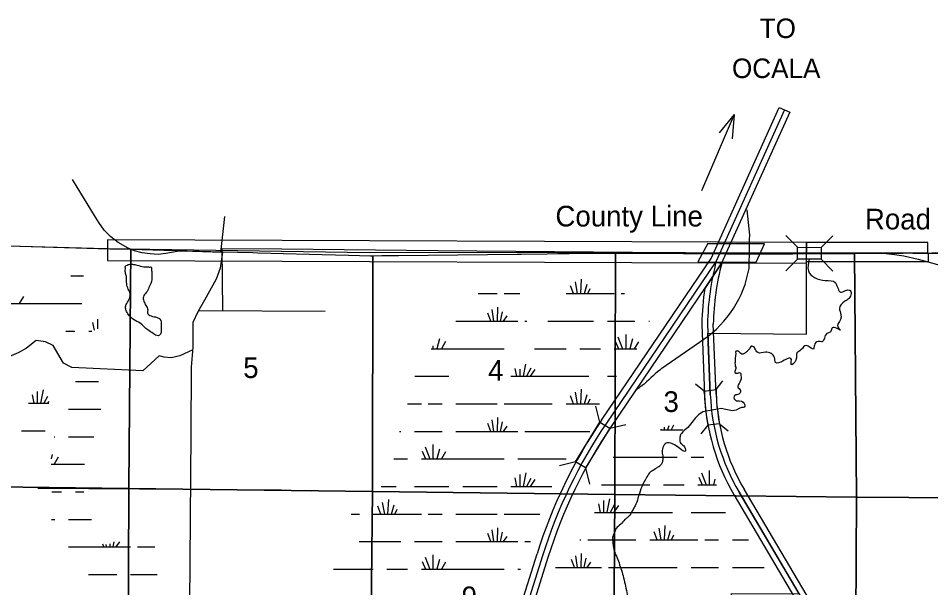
# Model space of a CAD drawing. Extents: x 380424 to 701066, y 1117407 to 1412949.
# Drawn here: x 513759 to 533631, y 1387886 to 1400287 of the extents above; entities that cross this region are included whole.
import ezdxf

# ---------------------------------------------------------------- set-up
doc = ezdxf.new("R2010")
doc.units = 0
for name, color, linetype in [('Bridges', 7, 'Continuous'), ('Bridges   Interstate', 7, 'Continuous'), ('Bridges and Drawbridges Local Roads', 7, 'Continuous'), ('Cities Incorporated Area', 7, 'Continuous'), ('County Boundary', 7, 'Continuous'), ('Interstate Divided Highway Outline and Fill', 7, 'Continuous'), ('Interstate Highway Center Lines', 7, 'Continuous'), ('Interstate Ramps', 7, 'Continuous'), ('Interstates Related Text', 7, 'Continuous'), ('Lakes and Ponds', 7, 'Continuous'), ('Local Roads Paved', 7, 'Continuous'), ('Local Roads Related Text', 7, 'Continuous'), ('Local Roads Unimproved', 7, 'Continuous'), ('Masks for Road Features', 7, 'Continuous'), ('Narrow River Creek and Branch and Slough', 7, 'Continuous'), ('Section Lines', 7, 'Continuous'), ('Section Numbers', 7, 'Continuous'), ('Swamps', 7, 'Continuous'), ('Township  and Range lines', 7, 'Continuous')]:
    doc.layers.add(name, color=color, linetype=linetype)

msp = doc.modelspace()

# ---------------------------------------------------------------- linework, layer by layer
at = {"layer": 'Bridges'}
msp.add_line((531241, 1395041), (531496, 1394783), dxfattribs=at)
at = {"layer": 'Bridges   Interstate'}
for p, q in [((528778, 1395383), (530007, 1395377)), ((528559, 1394984), (529827, 1394978)), ((528699, 1392170), (528510, 1392321)), ((528954, 1392200), (529104, 1392389)), ((528702, 1392091), (528702, 1392091)), ((528958, 1392102), (528958, 1392102)), ((526422, 1391491), (526337, 1391843)), ((526641, 1391358), (526993, 1391444)), ((529032, 1391454), (528777, 1391424)), ((529032, 1391454), (529221, 1391303)), ((528777, 1391424), (528627, 1391235)), ((525896, 1390627), (525544, 1390542)), ((526115, 1390494), (526200, 1390142))]:
    msp.add_line(p, q, dxfattribs=at)
msp.add_lwpolyline([(528702, 1392091), (528699, 1392170), (528954, 1392200), (528958, 1392102)], dxfattribs=at)
msp.add_lwpolyline([(526641, 1391358), (526115, 1390494), (525896, 1390627), (526422, 1391491)], close=True, dxfattribs=at)
for radius, end in [(4661, 190.5155), (4405, 190.7482)]:
    msp.add_arc((533360, 1392275), radius, 182.2569, end, dxfattribs=at)
at = {"layer": 'Bridges and Drawbridges Local Roads'}
for p, q in [((530731, 1395300), (530477, 1395558)), ((531243, 1395297), (531501, 1395551)), ((530729, 1395044), (530472, 1394790))]:
    msp.add_line(p, q, dxfattribs=at)
msp.add_lwpolyline([(531241, 1395041), (530729, 1395044), (530731, 1395300), (531243, 1395297)], close=True, dxfattribs=at)
at = {"layer": 'Cities Incorporated Area'}
for points in [[(528830, 1392097), (528778, 1393430), (530924, 1393406), (530924, 1395182), (531177, 1395181), (531365, 1395181), (535264, 1395165), (535263, 1393991), (539770, 1393991), (539777, 1395156), (542403, 1395155), (542384, 1384546), (555774, 1384527), (555774, 1389875), (554734, 1389890), (554727, 1390413), (553426, 1390420), (552873, 1389914), (552927, 1395153), (572400, 1395149)], [(519001, 1373755), (521574, 1379045), (522696, 1379043), (523025, 1379596), (524154, 1379596), (524154, 1380812), (526832, 1380817), (526844, 1382202), (528060, 1382202), (528061, 1383504), (529275, 1383505), (529270, 1384771), (530889, 1384771), (530889, 1385981), (529270, 1385981), (529290, 1387758), (530767, 1387752), (529457, 1389968)]]:
    msp.add_lwpolyline(points, dxfattribs=at)
msp.add_arc((533360, 1392275), 4533, 182.2569, 210.591, dxfattribs=at)
at = {"layer": 'County Boundary'}
msp.add_lwpolyline([(444709, 1396293), (446440, 1396285), (452102, 1396261), (457598, 1396176), (465384, 1396044), (465655, 1396044), (481571, 1395878), (501713, 1395620), (510342, 1395422), (515666, 1395275), (520926, 1395193), (525511, 1395188), (531177, 1395181), (531365, 1395181), (536977, 1395158), (542179, 1395155), (542521, 1395155), (587352, 1395146), (594829, 1395183), (611544, 1395147), (638076, 1395204)], dxfattribs=at)
at = {"layer": 'Interstate Divided Highway Outline and Fill'}
for p, q in [((528705, 1392092), (528705, 1392092)), ((528705, 1392092), (528705, 1392092)), ((528955, 1392101), (528955, 1392101)), ((528955, 1392101), (528955, 1392101)), ((529350, 1389905), (532253, 1384993)), ((532469, 1385120), (529565, 1390032)), ((524305, 1386218), (525056, 1388622)), ((525295, 1388547), (524543, 1386143))]:
    msp.add_line(p, q, dxfattribs=at)
for points in [[(526463, 1391538), (528851, 1395058), (530331, 1398346), (530559, 1398243)], [(530559, 1398243), (529070, 1394936), (526670, 1391398)], [(529079, 1394955), (529070, 1394936), (528711, 1394406)], [(528645, 1393633), (528645, 1393626), (528705, 1392092)], [(528955, 1392101), (528895, 1393636), (528895, 1393628)]]:
    msp.add_lwpolyline(points, dxfattribs=at)
for centre, radius, start, end in [((534597, 1393513), 5704, 165.3476, 178.838), ((534597, 1393513), 5954, 171.3676, 178.838), ((533360, 1392275), 4658, 182.2569, 210.591), ((533360, 1392275), 4408, 182.2569, 210.591), ((535645, 1385311), 11094, 145.8524, 162.635), ((535645, 1385311), 10844, 145.8524, 162.635)]:
    msp.add_arc(centre, radius, start, end, dxfattribs=at)
at = {"layer": 'Interstate Highway Center Lines'}
for p, q in [((528770, 1393631), (528830, 1392097)), ((529457, 1389968), (532361, 1385057)), ((525176, 1388584), (524424, 1386180))]:
    msp.add_line(p, q, dxfattribs=at)
msp.add_lwpolyline([(530445, 1398294), (528961, 1394997), (526567, 1391468)], dxfattribs=at)
for centre, radius, start, end in [((534597, 1393513), 5829, 165.244, 178.838), ((533360, 1392275), 4533, 182.2569, 210.591), ((535645, 1385311), 10969, 145.8524, 162.635)]:
    msp.add_arc(centre, radius, start, end, dxfattribs=at)
at = {"layer": 'Interstate Ramps'}
for p, q in [((529688, 1395564), (529631, 1396119)), ((529688, 1395565), (529688, 1395564)), ((527775, 1392668), (528687, 1393298)), ((527777, 1392670), (527775, 1392668)), ((527392, 1392321), (527396, 1392324))]:
    msp.add_line(p, q, dxfattribs=at)
for centre, radius, start, end in [((470206, 1396339), 59487, 358.55155, 359.25504), ((527344, 1395245), 2366, 304.6018, 350.024), ((531532, 1388144), 5880, 129.6845, 134.6979), ((529768, 1388923), 4147, 124.9642, 128.2796)]:
    msp.add_arc(centre, radius, start, end, dxfattribs=at)
at = {"layer": 'Interstates Related Text'}
for q in [(528635, 1396529), (529025, 1397790), (529308, 1397659)]:
    msp.add_line((529353, 1398193), q, dxfattribs=at)
at = {"layer": 'Lakes and Ponds'}
msp.add_line((516156, 1393840), (516160, 1393832), dxfattribs=at)
msp.add_spline([(516160, 1393832), (516106, 1393925), (516102, 1394025), (516153, 1394130), (516195, 1394242), (516180, 1394335), (516133, 1394444), (516118, 1394571), (516114, 1394664), (516091, 1394749), (516091, 1394854), (516090, 1394868), (516152, 1394922), (516244, 1394929), (516345, 1394914), (516491, 1394875), (516540, 1394873), (516574, 1394873), (516611, 1394870), (516627, 1394870), (516646, 1394870), (516662, 1394859), (516659, 1394833), (516662, 1394794), (516667, 1394745), (516669, 1394684), (516669, 1394596), (516605, 1394424), (516547, 1394312), (516485, 1394223), (516493, 1394130), (516539, 1394033), (516578, 1393936), (516574, 1393874), (516652, 1393805), (516783, 1393774), (516845, 1393735), (516872, 1393604), (516868, 1393487), (516857, 1393410), (516806, 1393375), (516698, 1393422), (516578, 1393499), (516412, 1393646), (516269, 1393727), (516156, 1393840)], degree=3, dxfattribs=at)
at = {"layer": 'Local Roads Paved'}
msp.add_line((517689, 1393927), (520440, 1393906), dxfattribs=at)
for points in [[(518204, 1395187), (517334, 1395212), (517219, 1395206), (516976, 1395164), (516804, 1395145), (516631, 1395155), (516458, 1395177), (516292, 1395222), (516155, 1395283), (515937, 1395401), (515777, 1395526), (515633, 1395676), (515512, 1395843), (515438, 1395958), (514943, 1396777)], [(518217, 1393923), (518203, 1395270), (519496, 1395263), (522896, 1395227), (527133, 1395191), (530593, 1395173), (532657, 1395161), (532838, 1395143), (533048, 1395113), (533355, 1395041), (533860, 1394902)], [(518204, 1395197), (518154, 1394842), (518069, 1394603), (517816, 1394145), (517668, 1393892), (517563, 1393660), (517563, 1393125), (517528, 1392688), (517514, 1391246), (517486, 1387536), (517404, 1379706), (517289, 1367298), (517256, 1362220)], [(517558, 1393069), (517275, 1392935), (517092, 1392893), (516937, 1392907), (516824, 1392935), (516473, 1392611), (514925, 1392681), (514743, 1392780), (514517, 1393160), (514349, 1393244), (514152, 1393273), (513941, 1393104), (513758, 1393005), (513603, 1392935), (513476, 1392850), (513420, 1392766), (513350, 1392724), (511760, 1392695), (511648, 1392583), (511493, 1392512), (511395, 1392512), (511240, 1392681), (511071, 1392724), (509833, 1392738)], [(514187, 1390055), (517507, 1390034), (519483, 1390020), (519568, 1390013), (520144, 1389999)]]:
    msp.add_lwpolyline(points, dxfattribs=at)
at = {"layer": 'Local Roads Unimproved'}
msp.add_lwpolyline([(518172, 1395188), (518261, 1395968)], dxfattribs=at)
at = {"layer": 'Masks for Road Features'}
for p, q in [((530331, 1398346), (530559, 1398243)), ((528711, 1394406), (529070, 1394936)), ((529070, 1394936), (529079, 1394955))]:
    msp.add_line(p, q, dxfattribs=at)
for points in [[(515702, 1395011), (530924, 1394954), (530926, 1395405), (515704, 1395462)], [(528778, 1395383), (528559, 1394984), (529827, 1394978), (530007, 1395377)], [(530925, 1395182), (533568, 1395182), (533568, 1395401), (530925, 1395401)], [(530925, 1395182), (533575, 1395182), (533575, 1394985), (530925, 1394985)]]:
    msp.add_lwpolyline(points, close=True, dxfattribs=at)
at = {"layer": 'Narrow River Creek and Branch and Slough'}
msp.add_line((529068, 1391793), (528670, 1391718), dxfattribs=at)
msp.add_lwpolyline([(529462, 1391956), (529511, 1391950), (529548, 1391927), (529567, 1391897), (529580, 1391867), (529580, 1391837), (529567, 1391819), (529543, 1391809), (529509, 1391811), (529455, 1391790), (529395, 1391753), (529304, 1391742), (529068, 1391793)], dxfattribs=at)
for points in [[(530984, 1395040), (530966, 1394786), (531333, 1394576), (531551, 1394530), (531586, 1394464), (531602, 1394432), (531648, 1394327), (531855, 1394367), (531874, 1394357), (531830, 1394167), (531755, 1394120), (531641, 1393970), (531676, 1393828), (531618, 1393639), (531599, 1393598), (531666, 1393496), (531483, 1393547), (531457, 1393467), (531365, 1393421), (531269, 1393243), (531176, 1393250), (531097, 1393169), (531075, 1393085), (530921, 1393163), (530805, 1393064), (530717, 1392998), (530693, 1392844), (530590, 1392745), (530583, 1392881), (530540, 1392884), (530407, 1392818), (530249, 1392789), (530227, 1392903), (530153, 1392987), (530032, 1393013), (529863, 1393009), (529801, 1393098), (529772, 1393134), (529709, 1393138), (529691, 1393101), (529643, 1393046), (529588, 1392998), (529518, 1392976), (529474, 1393002), (529452, 1393031), (529423, 1393042), (529404, 1393039), (529399, 1393037), (529392, 1393034), (529387, 1393032), (529381, 1393028), (529381, 1393014), (529377, 1392926), (529372, 1392859), (529367, 1392778), (529374, 1392713), (529388, 1392662), (529363, 1392576), (529420, 1392559), (529479, 1392568), (529497, 1392517), (529474, 1392360), (529430, 1392262), (529485, 1392183), (529488, 1392158), (529483, 1392128), (529465, 1392114), (529451, 1392104), (529363, 1392074), (529346, 1392044), (529377, 1391969), (529462, 1391956)], [(528670, 1391718), (528543, 1391624), (528455, 1391523), (528337, 1391377), (528199, 1391243), (528171, 1391183), (528163, 1391132), (528187, 1391030), (528250, 1390978), (528289, 1390868), (527931, 1391041), (527824, 1390998), (527785, 1390872), (527782, 1390816), (527793, 1390758), (527798, 1390705), (527787, 1390631), (527777, 1390594), (527750, 1390562), (527729, 1390536), (527687, 1390510), (527634, 1390473), (527529, 1390409), (527449, 1390298), (527338, 1390087), (527270, 1389892), (527254, 1389834), (527191, 1389670), (527148, 1389591), (527074, 1389464), (527016, 1389411), (526969, 1389369), (526879, 1389269), (526784, 1389184), (526766, 1389151), (526726, 1389052), (526699, 1388957), (526705, 1388915), (526710, 1388841), (526726, 1388741), (526747, 1388661), (526763, 1388619), (526784, 1388577), (526842, 1388429), (526942, 1388102), (527022, 1387737), (527154, 1387304), (527217, 1387162), (527238, 1387061), (527259, 1386929), (527270, 1386845), (527264, 1386755), (527254, 1386697), (527232, 1386594), (527175, 1386464), (526842, 1386126), (526678, 1386079), (526467, 1385963), (526377, 1385852), (526177, 1385662), (526151, 1385625), (526097, 1385503), (526076, 1385435), (526092, 1385366), (526113, 1385287), (526140, 1385213), (526166, 1385165), (526187, 1385107), (526214, 1385086), (526266, 1384996), (526287, 1384928), (526319, 1384864), (526348, 1384810), (526367, 1384695), (526398, 1384595), (526419, 1384537), (526430, 1384447), (526451, 1384389), (526456, 1384352), (526467, 1384268), (526467, 1384151), (526441, 1383988)]]:
    msp.add_spline(points, degree=3, dxfattribs=at)
at = {"layer": 'Section Lines'}
for points in [[(512798, 1395352), (513121, 1395343), (513303, 1395337), (515502, 1395276), (515648, 1395272), (515689, 1395271), (515752, 1395269), (516212, 1395256), (516166, 1390073), (516166, 1390051), (516156, 1390051), (510408, 1390118), (510330, 1395405), (511539, 1395387)], [(520949, 1395128), (521432, 1395115), (521481, 1395116), (521471, 1389984), (516166, 1390051), (516166, 1390073), (516212, 1395256), (516931, 1395236), (517955, 1395208), (518171, 1395202), (518207, 1395201), (518209, 1395201), (518215, 1395200), (518869, 1395183), (518978, 1395180), (520097, 1395151)], [(526767, 1395174), (526767, 1395174), (526752, 1389920), (521471, 1389984), (521481, 1395116), (521680, 1395118), (522041, 1395122), (524622, 1395151), (524695, 1395152), (524695, 1395152), (524708, 1395152), (525279, 1395159), (526233, 1395169), (526564, 1395173), (526716, 1395175)], [(531971, 1395165), (532015, 1389860), (526759, 1389920), (526752, 1389920), (526767, 1395174), (526767, 1395174), (528249, 1395165), (529166, 1395159), (530625, 1395154), (531592, 1395162)], [(536948, 1395168), (536948, 1395162), (537276, 1389845), (535395, 1389837), (532035, 1389860), (532015, 1389860), (531971, 1395165), (531980, 1395165), (534492, 1395185), (535471, 1395178), (536943, 1395169), (536945, 1395168)], [(516166, 1390051), (516147, 1384751), (510484, 1384742), (510477, 1384742), (510408, 1390118), (516156, 1390051)], [(521471, 1389984), (521413, 1384687), (521406, 1384687), (516147, 1384751), (516166, 1390051)], [(526752, 1389920), (526712, 1384648), (526707, 1384648), (521413, 1384687), (521471, 1389984)], [(532015, 1389860), (532015, 1389850), (531984, 1384568), (531976, 1384568), (526712, 1384648), (526752, 1389920), (526759, 1389920)], [(537276, 1389845), (537248, 1384529), (535382, 1384544), (535381, 1384526), (531984, 1384568), (532015, 1389850), (532015, 1389860), (532035, 1389860), (535395, 1389837)]]:
    msp.add_lwpolyline(points, close=True, dxfattribs=at)
at = {"layer": 'Swamps'}
for p, q in [((525854, 1394291), (525788, 1394463)), ((525939, 1394291), (525893, 1394545)), ((526010, 1394291), (526027, 1394607)), ((526087, 1394291), (526145, 1394495)), ((513870, 1394230), (513780, 1394077)), ((523888, 1394291), (524188, 1394291)), ((525688, 1394291), (526738, 1394291)), ((526163, 1394291), (526212, 1394399)), ((513343, 1394077), (514693, 1394077)), ((514693, 1394077), (515144, 1394077)), ((524054, 1393692), (523988, 1393864)), ((524116, 1393691), (524077, 1393944)), ((524195, 1393691), (524200, 1393994)), ((524262, 1393690), (524305, 1393896)), ((523288, 1393691), (523888, 1393691)), ((523888, 1393691), (524638, 1393691)), ((524324, 1393690), (524408, 1393804)), ((526588, 1393691), (527188, 1393691)), ((523065, 1393245), (522975, 1393091)), ((526758, 1393257), (526828, 1393091)), ((526818, 1393353), (526921, 1393091)), ((526987, 1393402), (526987, 1393091)), ((527132, 1393305), (527078, 1393090)), ((523888, 1393091), (524338, 1393091)), ((525988, 1393091), (526438, 1393091)), ((524921, 1392665), (524827, 1392490)), ((525006, 1392640), (524906, 1392491)), ((524488, 1392491), (526188, 1392491)), ((515004, 1392376), (515454, 1392376)), ((514063, 1392090), (514100, 1391904)), ((514171, 1392162), (514171, 1391904)), ((514304, 1392199), (514245, 1391904)), ((525854, 1391891), (525788, 1392063)), ((525939, 1391891), (525893, 1392145)), ((526010, 1391891), (526027, 1392207)), ((526087, 1391891), (526145, 1392095)), ((522688, 1391891), (522988, 1391891)), ((523288, 1391891), (523888, 1391891)), ((523888, 1391891), (524188, 1391891)), ((524338, 1391891), (525388, 1391891)), ((526163, 1391891), (526212, 1391999)), ((514854, 1391776), (515454, 1391776)), ((524054, 1391292), (523988, 1391464)), ((524116, 1391291), (524077, 1391544)), ((524195, 1391291), (524200, 1391594)), ((524262, 1391290), (524305, 1391496)), ((522388, 1391291), (522988, 1391291)), ((523288, 1391291), (523888, 1391291)), ((523888, 1391291), (524638, 1391291)), ((524324, 1391290), (524408, 1391404)), ((522557, 1390857), (522628, 1390691)), ((522618, 1390953), (522721, 1390691)), ((522787, 1391002), (522787, 1390691)), ((522932, 1390905), (522878, 1390690)), ((523065, 1390845), (522975, 1390691)), ((514630, 1390730), (514540, 1390576)), ((522538, 1390691), (523888, 1390691)), ((523888, 1390691), (524338, 1390691)), ((524638, 1390691), (525688, 1390691)), ((528808, 1390439), (528808, 1390128)), ((524571, 1390277), (524608, 1390091)), ((524679, 1390349), (524679, 1390091)), ((524812, 1390385), (524753, 1390091)), ((524921, 1390265), (524827, 1390090)), ((525006, 1390240), (524906, 1390091)), ((528579, 1390294), (528650, 1390128)), ((528639, 1390391), (528742, 1390128)), ((522388, 1390091), (523138, 1390091)), ((523438, 1390091), (523888, 1390091)), ((523888, 1390091), (524188, 1390091)), ((526460, 1390128), (527510, 1390128)), ((527810, 1390128), (528260, 1390128)), ((521654, 1389491), (521588, 1389663)), ((521739, 1389491), (521693, 1389745)), ((521810, 1389491), (521827, 1389807)), ((521887, 1389491), (521945, 1389695)), ((526392, 1389715), (526429, 1389528)), ((526501, 1389787), (526501, 1389528)), ((526634, 1389823), (526575, 1389529)), ((526742, 1389702), (526648, 1389528)), ((526827, 1389678), (526728, 1389529)), ((521488, 1389491), (522538, 1389491)), ((521963, 1389491), (522012, 1389599)), ((522688, 1389491), (522988, 1389491)), ((523288, 1389491), (523888, 1389491)), ((523888, 1389491), (524188, 1389491)), ((526310, 1389528), (528010, 1389528)), ((528410, 1389528), (529160, 1389528)), ((524054, 1388892), (523988, 1389064)), ((524116, 1388891), (524077, 1389144)), ((524195, 1388891), (524200, 1389194)), ((524262, 1388890), (524305, 1389096)), ((527675, 1388929), (527610, 1389101)), ((527760, 1388929), (527714, 1389183)), ((527831, 1388929), (527849, 1389245)), ((527908, 1388929), (527966, 1389133)), ((515889, 1388775), (515973, 1388889)), ((522388, 1388891), (522988, 1388891)), ((523288, 1388891), (523888, 1388891)), ((523888, 1388891), (524638, 1388891)), ((524324, 1388890), (524408, 1389004)), ((526160, 1388928), (527210, 1388928)), ((527510, 1388928), (528560, 1388928)), ((527985, 1388929), (528033, 1389037)), ((528710, 1388928), (529010, 1388928)), ((514854, 1388776), (515454, 1388776)), ((515454, 1388776), (516204, 1388776)), ((522557, 1388457), (522628, 1388291)), ((522618, 1388553), (522721, 1388291)), ((522787, 1388602), (522787, 1388291)), ((522932, 1388505), (522878, 1388291)), ((525875, 1388329), (525809, 1388502)), ((525938, 1388329), (525898, 1388582)), ((526016, 1388329), (526022, 1388632)), ((526083, 1388328), (526126, 1388534)), ((521788, 1388291), (522238, 1388291)), ((522538, 1388291), (523888, 1388291)), ((523065, 1388445), (522975, 1388291)), ((523888, 1388291), (524338, 1388291)), ((525710, 1388328), (526460, 1388328)), ((526145, 1388328), (526229, 1388442)), ((526610, 1388328), (528110, 1388328)), ((528410, 1388328), (529010, 1388328)), ((529310, 1388328), (529910, 1388328)), ((515454, 1388176), (515904, 1388176))]:
    msp.add_line(p, q, dxfattribs=at)
for points in [[(514905, 1394677), (515179, 1394677)], [(514922, 1394677), (514921, 1394682)], [(515000, 1394677), (515000, 1394685)], [(515067, 1394676), (515068, 1394683)], [(515129, 1394676), (515133, 1394682)], [(523774, 1394291), (523888, 1394291)], [(524338, 1394291), (524680, 1394291)], [(526888, 1394291), (526958, 1394291)], [(515376, 1393663), (515409, 1393495)], [(515484, 1393735), (515484, 1393524)], [(524788, 1393691), (524833, 1393691)], [(525289, 1393691), (526288, 1393691)], [(527488, 1393691), (527508, 1393691)], [(514796, 1393477), (514993, 1393477)], [(515294, 1393477), (515359, 1393477)], [(522932, 1393305), (522878, 1393090)], [(527265, 1393244), (527175, 1393091)], [(522750, 1393091), (523888, 1393091)], [(522787, 1393153), (522787, 1393091)], [(524998, 1393091), (525688, 1393091)], [(526738, 1393091), (527232, 1393091)], [(524574, 1392658), (524608, 1392491)], [(524679, 1392648), (524679, 1392491)], [(524806, 1392754), (524753, 1392491)], [(522397, 1392491), (523138, 1392491)], [(526588, 1392491), (526788, 1392491)], [(515454, 1392376), (515509, 1392376)], [(514397, 1392049), (514319, 1391903)], [(513980, 1391904), (514428, 1391904)], [(514422, 1391941), (514398, 1391905)], [(522234, 1391891), (522538, 1391891)], [(525688, 1391891), (526415, 1391891)], [(515454, 1391776), (515560, 1391776)], [(527985, 1391329), (528034, 1391437)], [(513830, 1391304), (514342, 1391304)], [(522063, 1391291), (522088, 1391291)], [(524788, 1391291), (526206, 1391291)], [(527747, 1391328), (528234, 1391328)], [(527760, 1391329), (527758, 1391341)], [(527831, 1391328), (527834, 1391380)], [(527908, 1391329), (527934, 1391421)], [(514540, 1391176), (514554, 1391176)], [(514854, 1391176), (515406, 1391176)], [(514497, 1390790), (514473, 1390692)], [(521935, 1390691), (522238, 1390691)], [(526713, 1390728), (528110, 1390728)], [(528410, 1390728), (528687, 1390728)], [(514475, 1390576), (515199, 1390576)], [(528930, 1390248), (528900, 1390128)], [(521665, 1390091), (521988, 1390091)], [(524488, 1390091), (525377, 1390091)], [(528560, 1390128), (528964, 1390128)], [(514487, 1389976), (514704, 1389976)], [(515004, 1389976), (515188, 1389976)], [(521009, 1389491), (521188, 1389491)], [(524338, 1389491), (525116, 1389491)], [(514481, 1389376), (514554, 1389376)], [(514854, 1389376), (515353, 1389376)], [(515827, 1388776), (515849, 1388883)], [(521184, 1388891), (522088, 1388891)], [(524788, 1388891), (524917, 1388891)], [(525987, 1388928), (526010, 1388928)], [(529310, 1388928), (529661, 1388928)], [(515619, 1388777), (515598, 1388832)], [(515682, 1388776), (515673, 1388831)], [(515760, 1388776), (515761, 1388846)], [(516354, 1388776), (516735, 1388776)], [(520622, 1388291), (521488, 1388291)], [(524638, 1388291), (524697, 1388291)], [(525456, 1388328), (525710, 1388328)], [(529910, 1388328), (530002, 1388328)], [(515290, 1388176), (515454, 1388176)], [(516204, 1388176), (516784, 1388176)]]:
    msp.add_lwpolyline(points, dxfattribs=at)
at = {"layer": 'Township  and Range lines'}
for p, q in [((513303, 1395337), (515502, 1395276)), ((515502, 1395276), (515648, 1395272)), ((515648, 1395272), (515689, 1395271)), ((515689, 1395271), (515752, 1395269)), ((515752, 1395269), (516212, 1395256)), ((516212, 1395256), (516931, 1395236)), ((516931, 1395236), (517955, 1395208)), ((517955, 1395208), (518171, 1395202)), ((518171, 1395202), (518207, 1395201)), ((518207, 1395201), (518209, 1395201)), ((518209, 1395201), (518215, 1395200)), ((518215, 1395200), (518869, 1395183)), ((518869, 1395183), (518978, 1395180)), ((518978, 1395180), (520097, 1395151)), ((520097, 1395151), (520949, 1395128)), ((520949, 1395128), (521432, 1395115)), ((521432, 1395115), (521481, 1395116)), ((521481, 1395116), (521680, 1395118)), ((521680, 1395118), (522041, 1395122)), ((522041, 1395122), (524622, 1395151)), ((524622, 1395151), (524695, 1395152)), ((524695, 1395152), (524695, 1395152)), ((524695, 1395152), (524708, 1395152)), ((524708, 1395152), (525279, 1395159)), ((525279, 1395159), (526233, 1395169)), ((526233, 1395169), (526564, 1395173)), ((526564, 1395173), (526716, 1395175)), ((526716, 1395175), (526767, 1395174)), ((526767, 1395174), (528249, 1395165)), ((528249, 1395165), (529166, 1395159)), ((529166, 1395159), (530625, 1395154)), ((530625, 1395154), (531592, 1395162)), ((531592, 1395162), (531971, 1395165)), ((531971, 1395165), (531980, 1395165)), ((531980, 1395165), (534492, 1395185))]:
    msp.add_line(p, q, dxfattribs=at)

# ---------------------------------------------------------------- texts
at = {"layer": 'Interstates Related Text'}
for s, rotation, p in [('TO', 359.9996, (529905, 1399856)), ('OCALA', 359.9997, (529302, 1398985))]:
    msp.add_text(s, height=425, rotation=rotation, dxfattribs=at).set_placement(p)
at = {"layer": 'Local Roads Related Text'}
for s, p in [('County Line ', (525457, 1395753)), ('Road', (532197, 1395688))]:
    msp.add_text(s, height=450, dxfattribs=at).set_placement(p)
at = {"layer": 'Section Numbers'}
for s, p in [('5', (518658, 1392453)), ('4', (523992, 1392396)), ('3', (527810, 1391714)), ('9', (523415, 1387463))]:
    msp.add_text(s, height=450, dxfattribs=at).set_placement(p)

doc.saveas('drawing.dxf')
